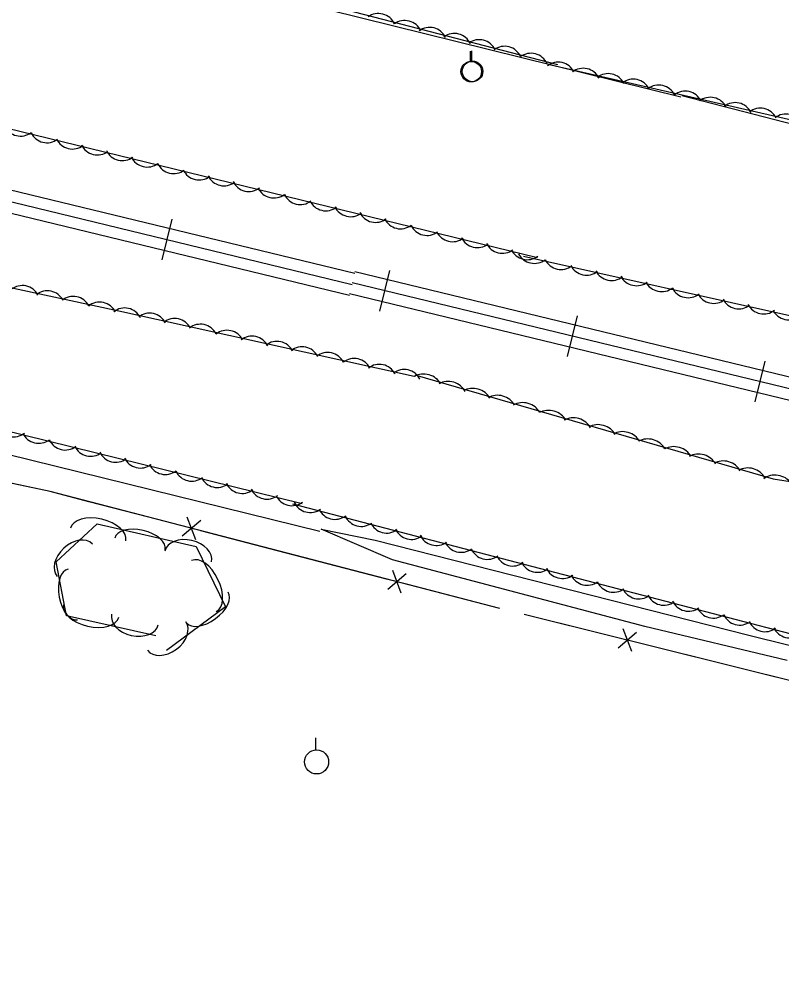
# Model space of a CAD drawing. Extents: x 1441650 to 1491889, y 345904 to 358319.
# Drawn here: x 1451245.9 to 1451403.8, y 352972.1 to 353171.1 of the extents above; entities that cross this region are included whole.
import ezdxf

# ---------------------------------------------------------------- set-up
doc = ezdxf.new("R2010")
doc.units = 0
for name, color, linetype in [('S_FENCE', 7, 'Continuous'), ('S_RAILROAD', 7, 'Continuous'), ('S_STREAM', 7, 'Continuous'), ('S_TREE', 7, 'Continuous'), ('S_UTILITY_POLE', 7, 'Continuous')]:
    doc.layers.add(name, color=color, linetype=linetype)

msp = doc.modelspace()

# ---------------------------------------------------------------- linework, layer by layer
at = {"layer": 'S_FENCE'}
for p, q in [((1451283.44, 353067.26), (1451279.63, 353064.02)), ((1451282.41, 353063.3), (1451280.66, 353067.99)), ((1451325, 353052.23), (1451323.25, 353056.92)), ((1451326.03, 353056.2), (1451322.22, 353052.96)), ((1451370.91, 353044.88), (1451372.7, 353040.21)), ((1451369.92, 353040.9), (1451373.69, 353044.18))]:
    msp.add_line(p, q, dxfattribs=at)
for points in [[(1451345.42, 353049.04), (1451252.23, 353073.26), (1451167.98, 353091.16), (1451137.99, 353057.14), (1451127.37, 353012.49)], [(1451260.24, 353071.17), (1451252.23, 353073.26), (1451240.76, 353075.69)], [(1451279.6, 353066.15), (1451260.24, 353071.17)], [(1451302.83, 353060.11), (1451283.47, 353065.14)], [(1451322.19, 353055.08), (1451302.83, 353060.11)], [(1451345.42, 353049.04), (1451326.06, 353054.07)], [(1451350.45, 353047.85), (1451369.86, 353043.03)], [(1451350.45, 353047.85), (1451521.93, 353005.21)], [(1451373.75, 353042.06), (1451393.16, 353037.23)], [(1451393.16, 353037.23), (1451412.57, 353032.41)]]:
    msp.add_lwpolyline(points, dxfattribs=at)
at = {"layer": 'S_RAILROAD'}
for p, q in [((1451277.44, 353129.71), (1451275.4, 353121.28)), ((1451276.98, 353127.8), (1451276.97, 353127.77)), ((1451275.87, 353123.23), (1451275.9, 353123.33)), ((1451320.56, 353110.66), (1451322.6, 353119.09)), ((1451322.13, 353117.15), (1451322.11, 353117.05)), ((1451321.02, 353112.57), (1451321.03, 353112.61)), ((1451359.44, 353101.25), (1451361.48, 353109.68)), ((1451361.01, 353107.73), (1451360.99, 353107.63)), ((1451359.9, 353103.15), (1451359.91, 353103.19)), ((1451398.32, 353091.83), (1451400.36, 353100.26)), ((1451399.89, 353098.31), (1451399.86, 353098.21)), ((1451398.78, 353093.74), (1451398.79, 353093.77))]:
    msp.add_line(p, q, dxfattribs=at)
for points in [[(1451211.2, 353143.74), (1451315.37, 353118.5)], [(1451210.71, 353141.41), (1451314.82, 353116.2)], [(1451210.23, 353139.13), (1451314.27, 353113.93)], [(1451276.39, 353125.5), (1451276.42, 353125.5)], [(1452391.27, 352858.13), (1451315.37, 353118.79)], [(1452390.72, 352855.86), (1451314.82, 353116.52)], [(1452390.16, 352853.56), (1451314.26, 353114.21)], [(1451321.61, 353114.87), (1451321.58, 353114.88)], [(1451360.49, 353105.45), (1451360.46, 353105.46)], [(1451399.37, 353096.03), (1451399.34, 353096.04)]]:
    msp.add_lwpolyline(points, dxfattribs=at)
at = {"layer": 'S_STREAM'}
for points in [[(1451116.79, 353217.2), (1451169.97, 353207.38), (1451283.54, 353179.66), (1451382.91, 353155.07)], [(1451383.13, 353155.3), (1451470.61, 353132.76), (1451570.07, 353109.24), (1451664.79, 353084.35), (1451749.91, 353065.07)], [(1451308.15, 353065), (1451198.24, 353092.07)], [(1451404.93, 353038.26), (1451375.41, 353045.32), (1451323.17, 353059.11), (1451308.39, 353065.5), (1451319.59, 353063.18), (1451396.96, 353043.5), (1451471.6, 353025.03)]]:
    msp.add_lwpolyline(points, dxfattribs=at)
at = {"layer": 'S_TREE'}
for points in [[(1451353.19, 353121.67), (1451162.15, 353168.27), (1451133.93, 353183.21), (1451126.39, 353200.75), (1451117.62, 353208.71), (1451114.79, 353213), (1451115.41, 353218.39), (1451117.76, 353221.43), (1451156.02, 353212.97), (1451267.5, 353185.04), (1451357.38, 353161.73)], [(1451355.34, 353161.79), (1451437.85, 353142.96), (1451514.28, 353125.15), (1451592, 353103.91), (1451653.51, 353093.73), (1451729.43, 353073.18), (1451756.76, 353072.92), (1451807.16, 353058.25)], [(1451304.45, 353070.73), (1451208.81, 353094.29), (1451187.33, 353097.24), (1451178.11, 353089.97), (1451166.07, 353091.12), (1451160.54, 353083.04), (1451149.69, 353067.14), (1451139.1, 353060.74), (1451124.84, 353072.69), (1451112.16, 353078.17), (1451110.11, 353091.86), (1451113.22, 353106.96), (1451126.66, 353115.39), (1451146.61, 353127.9), (1451154.55, 353134.47), (1451177.55, 353129.82), (1451266.48, 353110.73), (1451327.66, 353097.19)], [(1452399.14, 352860.23), (1452392.79, 352867.03), (1452382.12, 352869.59), (1452327.3, 352883.47), (1452173.6, 352920.35), (1452113.09, 352935.02), (1451909.03, 352985.34), (1451768.73, 353018.48), (1451597.59, 353062.21), (1451520.63, 353079.57), (1451497.6, 353087.01), (1451451.58, 353107.05), (1451431.16, 353111.57), (1451407.97, 353109.12), (1451350.29, 353121.94)], [(1451327.8, 353097.43), (1451402.02, 353075.91), (1451483.15, 353063.22), (1451576.93, 353036.02), (1451646.54, 353020.05), (1451689.99, 353010.43), (1451796.02, 352984.25), (1451899.97, 352960.18), (1451949.9, 352948.34), (1452006.53, 352935.3), (1452073.14, 352918.73), (1452124.03, 352905.6), (1452167.72, 352893.63), (1452197.97, 352887.99), (1452238.01, 352878.56), (1452281.14, 352868.99), (1452322.62, 352858.1), (1452348, 352852.48), (1452371.02, 352846.3), (1452385.26, 352842.85), (1452392.41, 352843.39), (1452396.82, 352844.8), (1452398.6, 352846.57)], [(1451805.02, 352950.99), (1451762.83, 352955.93), (1451724.36, 352962.04), (1451640.54, 352984.37), (1451553.19, 353007.33), (1451413.75, 353041.69), (1451358.67, 353056.02), (1451302.51, 353070.69)], [(1451274.13, 353043.37), (1451255.63, 353047.53), (1451253.54, 353058.73), (1451262.02, 353066.61), (1451282.51, 353061.91), (1451288.55, 353049.4), (1451276.33, 353040.34)]]:
    msp.add_lwpolyline(points, dxfattribs=at)
for centre, major_axis, ratio, start_param, end_param in [((1451320.26, 353168.66), (-3.45, 1.17), 0.995477, 3.898513, 5.671714), ((1451325.72, 353167.21), (-3.45, 1.17), 0.995477, 3.898513, 5.671714), ((1451330.86, 353165.8), (-3.45, 1.17), 0.995477, 3.898513, 5.671714), ((1451335.99, 353164.54), (-3.45, 1.17), 0.995477, 3.898513, 5.671714), ((1451341.14, 353163.25), (-3.45, 1.17), 0.995477, 3.898513, 5.671714), ((1451346.4, 353161.88), (-3.45, 1.17), 0.995477, 3.898513, 5.671714), ((1451351.86, 353160.43), (-3.45, 1.17), 0.995477, 3.898513, 5.671714), ((1451357.5, 353158.58), (-3.55, 0.81), 0.997457, 3.825789, 5.598989), ((1451362.69, 353157.32), (-3.55, 0.81), 0.997457, 3.825789, 5.598989), ((1451367.85, 353156.21), (-3.55, 0.81), 0.997457, 3.825789, 5.598989), ((1451373.03, 353155.07), (-3.55, 0.81), 0.997457, 3.825789, 5.598989), ((1451378.33, 353153.85), (-3.55, 0.81), 0.997457, 3.825789, 5.598989), ((1451383.83, 353152.57), (-3.55, 0.81), 0.997457, 3.825789, 5.598989), ((1451389.02, 353151.31), (-3.55, 0.81), 0.997457, 3.825789, 5.598989), ((1451394.18, 353150.2), (-3.55, 0.81), 0.997457, 3.825789, 5.598989), ((1451399.36, 353149.06), (-3.55, 0.81), 0.997457, 3.825789, 5.598989), ((1451404.67, 353147.84), (-3.55, 0.81), 0.997457, 3.825789, 5.598989), ((1451246.12, 353150.52), (3.57, -0.7), 0.995499, 3.781017, 5.554217), ((1451251.59, 353149.15), (3.57, -0.7), 0.995499, 3.781017, 5.554217), ((1451256.88, 353147.85), (3.57, -0.7), 0.995499, 3.781017, 5.554217), ((1451262.04, 353146.63), (3.57, -0.7), 0.995499, 3.781017, 5.554217), ((1451267.19, 353145.45), (3.57, -0.7), 0.995499, 3.781017, 5.554217), ((1451272.35, 353144.12), (3.57, -0.7), 0.995499, 3.781017, 5.554217), ((1451277.83, 353142.75), (3.57, -0.7), 0.995499, 3.781017, 5.554217), ((1451283.12, 353141.45), (3.57, -0.7), 0.995499, 3.781017, 5.554217), ((1451288.28, 353140.23), (3.57, -0.7), 0.995499, 3.781017, 5.554217), ((1451293.43, 353139.05), (3.57, -0.7), 0.995499, 3.781017, 5.554217), ((1451298.59, 353137.72), (3.57, -0.7), 0.995499, 3.781017, 5.554217), ((1451304.07, 353136.35), (3.57, -0.7), 0.995499, 3.781017, 5.554217), ((1451309.36, 353135.05), (3.57, -0.7), 0.995499, 3.781017, 5.554217), ((1451314.52, 353133.83), (3.57, -0.7), 0.995499, 3.781017, 5.554217), ((1451319.67, 353132.65), (3.57, -0.7), 0.995499, 3.781017, 5.554217), ((1451324.83, 353131.32), (3.57, -0.7), 0.995499, 3.781017, 5.554217), ((1451330.31, 353129.95), (3.57, -0.7), 0.995499, 3.781017, 5.554217), ((1451335.6, 353128.65), (3.57, -0.7), 0.995499, 3.781017, 5.554217), ((1451340.76, 353127.43), (3.57, -0.7), 0.995499, 3.781017, 5.554217), ((1451345.91, 353126.25), (3.57, -0.7), 0.995499, 3.781017, 5.554217), ((1451351.07, 353124.92), (3.57, -0.7), 0.995499, 3.781017, 5.554217), ((1451352.52, 353124.1), (3.36, -1.4), 0.972902, 4.007603, 5.780804), ((1451358.02, 353122.84), (3.36, -1.4), 0.972902, 4.007603, 5.780804), ((1451363.32, 353121.66), (3.36, -1.4), 0.972902, 4.007603, 5.780804), ((1451368.5, 353120.55), (3.36, -1.4), 0.972902, 4.007603, 5.780804), ((1451246.49, 353112.3), (-3.64, -0.19), 0.999498, 3.562907, 5.336108), ((1451373.67, 353119.47), (3.36, -1.4), 0.972902, 4.007603, 5.780804), ((1451378.86, 353118.25), (3.36, -1.4), 0.972902, 4.007603, 5.780804), ((1451251.69, 353111.22), (-3.64, -0.19), 0.999498, 3.562907, 5.336108), ((1451384.36, 353116.99), (3.36, -1.4), 0.972902, 4.007603, 5.780804), ((1451389.67, 353115.81), (3.36, -1.4), 0.972902, 4.007603, 5.780804), ((1451257.01, 353110.07), (-3.64, -0.19), 0.999498, 3.562907, 5.336108), ((1451262.52, 353108.86), (-3.64, -0.19), 0.999498, 3.562907, 5.336108), ((1451394.85, 353114.69), (3.36, -1.4), 0.972902, 4.007603, 5.780804), ((1451267.7, 353107.66), (-3.64, 0.03), 0.999512, 3.615225, 5.388426), ((1451272.87, 353106.59), (-3.64, 0.03), 0.999512, 3.615225, 5.388426), ((1451400.01, 353113.62), (3.36, -1.4), 0.972902, 4.007603, 5.780804), ((1451405.2, 353112.39), (3.36, -1.4), 0.972902, 4.007603, 5.780804), ((1451278.06, 353105.48), (-3.64, 0.03), 0.999512, 3.615225, 5.388426), ((1451283.37, 353104.3), (-3.64, 0.03), 0.999512, 3.615225, 5.388426), ((1451288.88, 353103.05), (-3.64, 0.03), 0.999512, 3.615225, 5.388426), ((1451294.07, 353101.82), (-3.64, 0.03), 0.999512, 3.615225, 5.388426), ((1451299.24, 353100.75), (-3.64, 0.03), 0.999512, 3.615225, 5.388426), ((1451304.43, 353099.64), (-3.64, 0.03), 0.999512, 3.615225, 5.388426), ((1451309.74, 353098.46), (-3.64, 0.03), 0.999512, 3.615225, 5.388426), ((1451315.25, 353097.21), (-3.64, 0.03), 0.999512, 3.615225, 5.388426), ((1451320.44, 353095.99), (-3.64, 0.03), 0.999512, 3.615225, 5.388426), ((1451325.61, 353094.92), (-3.64, 0.03), 0.999512, 3.615225, 5.388426), ((1451329.85, 353094.47), (-3.53, 0.89), 0.854474, 3.783029, 5.556229), ((1451334.95, 353092.93), (-3.53, 0.89), 0.854474, 3.783029, 5.556229), ((1451340.04, 353091.51), (-3.53, 0.89), 0.854474, 3.783029, 5.556229), ((1451345.14, 353090.07), (-3.53, 0.89), 0.854474, 3.783029, 5.556229), ((1451350.37, 353088.55), (-3.53, 0.89), 0.854474, 3.783029, 5.556229), ((1451355.78, 353086.95), (-3.53, 0.89), 0.854474, 3.783029, 5.556229), ((1451360.88, 353085.4), (-3.53, 0.89), 0.854474, 3.783029, 5.556229), ((1451244.74, 353088.25), (3.07, -1.96), 0.999484, 4.153907, 5.927108), ((1451365.98, 353083.99), (-3.53, 0.89), 0.854474, 3.783029, 5.556229), ((1451249.9, 353086.91), (3.07, -1.96), 0.999484, 4.153907, 5.927108), ((1451371.08, 353082.54), (-3.53, 0.89), 0.854474, 3.783029, 5.556229), ((1451376.3, 353081.03), (-3.53, 0.89), 0.854474, 3.783029, 5.556229), ((1451255.38, 353085.52), (3.07, -1.96), 0.999484, 4.153907, 5.927108), ((1451260.66, 353084.22), (3.07, -1.96), 0.999484, 4.153907, 5.927108), ((1451381.71, 353079.43), (-3.53, 0.89), 0.854474, 3.783029, 5.556229), ((1451265.82, 353082.99), (3.07, -1.96), 0.999484, 4.153907, 5.927108), ((1451386.82, 353077.88), (-3.53, 0.89), 0.854474, 3.783029, 5.556229), ((1451270.96, 353081.79), (3.07, -1.96), 0.999484, 4.153907, 5.927108), ((1451276.13, 353080.45), (3.07, -1.96), 0.999484, 4.153907, 5.927108), ((1451391.91, 353076.47), (-3.53, 0.89), 0.854474, 3.783029, 5.556229), ((1451397.01, 353075.02), (-3.53, 0.89), 0.854474, 3.783029, 5.556229), ((1451281.6, 353079.07), (3.07, -1.96), 0.999484, 4.153907, 5.927108), ((1451402.57, 353073.55), (-3.6, 0.56), 0.855104, 3.823939, 5.59714), ((1451286.88, 353077.76), (3.07, -1.96), 0.999484, 4.153907, 5.927108), ((1451292.04, 353076.53), (3.07, -1.96), 0.999484, 4.153907, 5.927108), ((1451297.19, 353075.34), (3.07, -1.96), 0.999484, 4.153907, 5.927108), ((1451302.35, 353073.99), (3.07, -1.96), 0.999484, 4.153907, 5.927108), ((1451306.11, 353072.58), (1.08, -3.48), 0.999564, 4.841346, 6.614547), ((1451311.26, 353071.16), (1.08, -3.48), 0.999564, 4.841346, 6.614547), ((1451262.22, 353064.39), (-5.72, 1.31), 0.55008, 3.141593, 6.283185), ((1451316.71, 353069.7), (1.08, -3.48), 0.999564, 4.841346, 6.614547), ((1451321.97, 353068.32), (1.08, -3.48), 0.999564, 4.841346, 6.614547), ((1451270.86, 353062.41), (-5.21, 1.2), 0.540699, 3.141593, 6.283185), ((1451327.11, 353067.01), (1.08, -3.48), 0.999564, 4.841346, 6.614547), ((1451257.37, 353059.04), (-3.63, -3.37), 0.685311, 3.141593, 6.283185), ((1451280.85, 353059.84), (-4.83, 1.11), 0.685311, 3.141593, 6.283185), ((1451332.24, 353065.75), (1.08, -3.48), 0.999564, 4.841346, 6.614547), ((1451337.38, 353064.33), (1.08, -3.48), 0.999564, 4.841346, 6.614547), ((1451342.83, 353062.87), (1.08, -3.48), 0.999564, 4.841346, 6.614547), ((1451284.12, 353053.69), (-2.55, 5.28), 0.55008, 3.141593, 6.283185), ((1451348.09, 353061.49), (1.08, -3.48), 0.999564, 4.841346, 6.614547), ((1451353.23, 353060.19), (1.08, -3.48), 0.999564, 4.841346, 6.614547), ((1451256.96, 353051.96), (0.98, -5.26), 0.540699, 3.141593, 6.283185), ((1451358.36, 353058.92), (1.08, -3.48), 0.999564, 4.841346, 6.614547), ((1451363.5, 353057.51), (2.98, -2.09), 0.999862, 4.183024, 5.956225), ((1451368.96, 353056.06), (2.98, -2.09), 0.999862, 4.183024, 5.956225), ((1451284.81, 353049.27), (4.29, 3.18), 0.540699, 3.141593, 6.283185), ((1451374.22, 353054.68), (2.98, -2.09), 0.999862, 4.183024, 5.956225), ((1451379.37, 353053.38), (2.98, -2.09), 0.999862, 4.183024, 5.956225), ((1451384.5, 353052.13), (2.98, -2.09), 0.999862, 4.183024, 5.956225), ((1451260.73, 353048.55), (5.73, -1.29), 0.55008, 3.141593, 6.283185), ((1451389.64, 353050.71), (2.98, -2.09), 0.999862, 4.183024, 5.956225), ((1451269.82, 353046.78), (4.83, -1.09), 0.685311, 3.141593, 6.283185), ((1451395.1, 353049.26), (2.98, -2.09), 0.999862, 4.183024, 5.956225), ((1451276.38, 353043.34), (3.98, 2.95), 0.685311, 3.141593, 6.283185), ((1451400.36, 353047.89), (2.98, -2.09), 0.999862, 4.183024, 5.956225), ((1451405.5, 353046.59), (2.98, -2.09), 0.999862, 4.183024, 5.956225)]:
    msp.add_ellipse(centre, major_axis=major_axis, ratio=ratio, start_param=start_param, end_param=end_param, dxfattribs=at)
at = {"layer": 'S_UTILITY_POLE'}
for p, q in [((1451339.36, 353162.4), (1451339.36, 353164.51)), ((1451339.64, 353162.45), (1451339.64, 353164.56)), ((1451307.31, 353019.8), (1451307.31, 353022.28))]:
    msp.add_line(p, q, dxfattribs=at)
for centre, radius in [((1451339.48, 353160.26), 2.13), ((1451339.76, 353160.31), 2.13), ((1451307.45, 353017.28), 2.5)]:
    msp.add_circle(centre, radius, dxfattribs=at)

doc.saveas('drawing.dxf')
